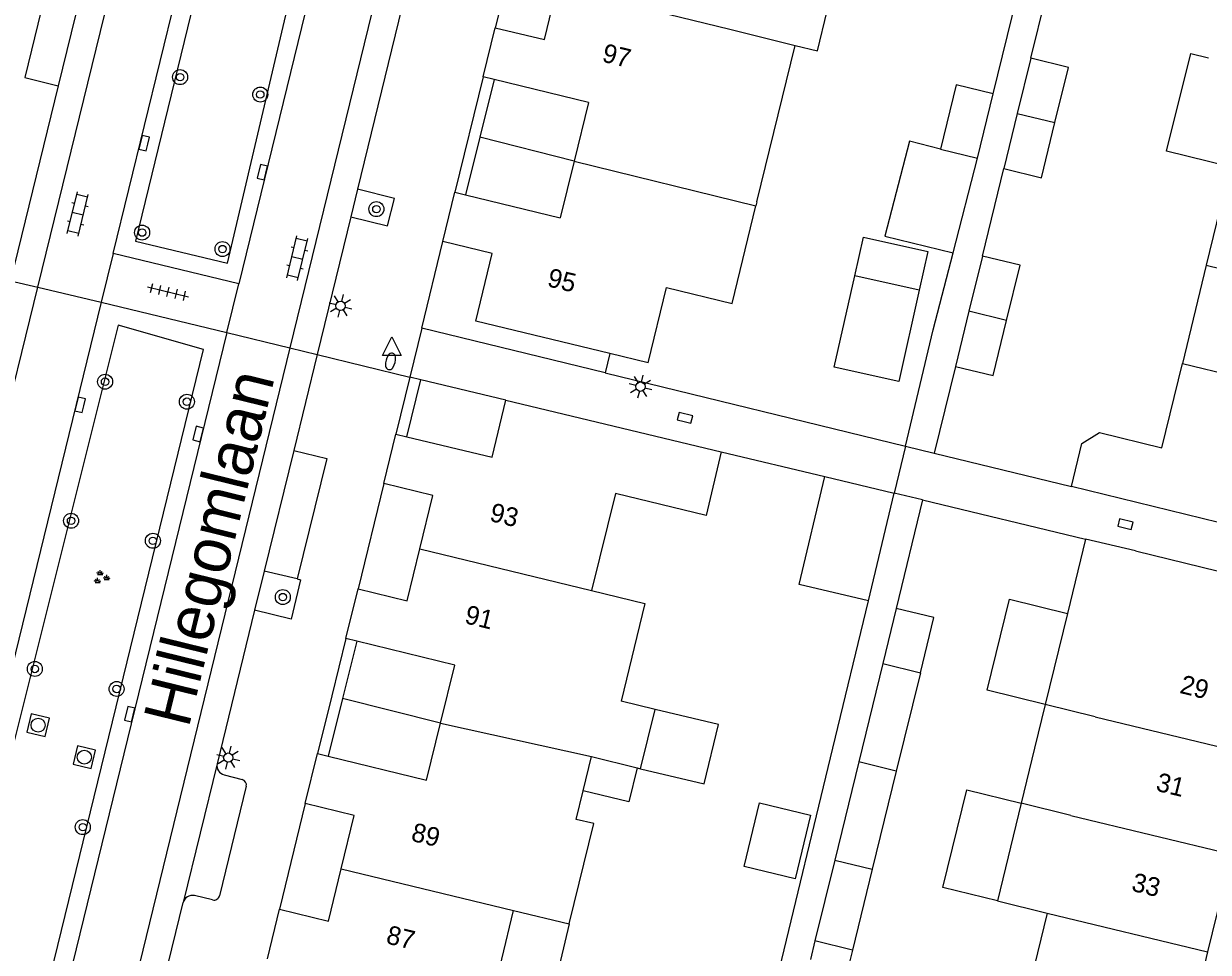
# Model space of a CAD drawing. Extents: x 128000 to 131008, y 398996 to 402500.
# Drawn here: x 128277.2 to 128340.6, y 399489.1 to 399538.7 of the extents above; entities that cross this region are included whole.
import ezdxf

# ---------------------------------------------------------------- set-up
doc = ezdxf.new("R2010")
doc.units = 0
for name, color, linetype in [('gg-afsc-erfafscheiding', 7, 'Continuous'), ('gg-afsc-muur', 7, 'Continuous'), ('gg-anno-huisnummerreeks BGT', 7, 'Continuous'), ('gg-anno-openbare ruimte label', 7, 'Continuous'), ('gg-bbg-gedigitaliseerde bebouwing', 7, 'Continuous'), ('gg-bbg-gedigitaliseerde bijgebouw', 7, 'Continuous'), ('gg-bbg-hoofdgebouw', 7, 'Continuous'), ('gg-bbg-luifel en loopbrug', 7, 'Continuous'), ('gg-bbg-tussenscheiding', 7, 'Continuous'), ('gg-knt-verharding', 7, 'Continuous'), ('gg-knt-verharding nz', 7, 'Continuous'), ('gt-grn-groengrens NZ', 7, 'Continuous'), ('gt-grn-weggrens', 7, 'Continuous'), ('gt-symb-boom', 7, 'Continuous'), ('gt-symb-brandkraan', 7, 'Continuous'), ('gt-symb-groenvak', 7, 'Continuous'), ('gt-symb-klinker verharding', 7, 'Continuous'), ('gt-symb-kolk', 7, 'Continuous'), ('gt-symb-lichtmast', 7, 'Continuous'), ('gt-symb-rioolschacht', 7, 'Continuous'), ('gt-symb-tegel verharding', 7, 'Continuous'), ('gt-symb-waterafsluiter', 7, 'Continuous')]:
    doc.layers.add(name, color=color, linetype=linetype)

# ---------------------------------------------------------------- blocks, each defined once
blk = doc.blocks.new('gt0-KOLK')
at = {"layer": 'gt-symb-kolk'}
blk.add_lwpolyline([(0, 0), (0.375, 0), (0.375, 0.4), (-0.375, 0.4), (-0.375, 0), (0, 0)], dxfattribs=at)
blk = doc.blocks.new('gt0-LMAST')
at = {"layer": 'gt-symb-lichtmast'}
for p, q in [((-0.182, 0.173), (-0.447, 0.438)), ((-0.005, 0.246), (-0.005, 0.621)), ((0.172, 0.173), (0.437, 0.438)), ((-0.255, -0.004), (-0.63, -0.004)), ((-0.182, -0.181), (-0.447, -0.446)), ((-0.005, -0.254), (-0.005, -0.629)), ((0.437, -0.446), (0.172, -0.181)), ((0.245, -0.004), (0.62, -0.004))]:
    blk.add_line(p, q, dxfattribs=at)
blk.add_circle((-0.005, -0.004), 0.25, dxfattribs=at)
blk = doc.blocks.new('gt0-WAFSL')
at = {"layer": 'gt-symb-waterafsluiter'}
for p, q in [((-0.5, -0.333), (0, 0.667)), ((0, 0.667), (0.5, -0.333)), ((0.5, -0.333), (-0.5, -0.333))]:
    blk.add_line(p, q, dxfattribs=at)
blk = doc.blocks.new('gt0-BOOM')
at = {"layer": 'gt-symb-boom'}
for radius in [0.4, 0.2]:
    blk.add_circle((0, 0), radius, dxfattribs=at)
blk = doc.blocks.new('gt0-BR')
at = {"layer": 'gt-symb-brandkraan'}
for centre, radius, start, end in [((-0.244, 0), 0.206, 107.56694, 252.43307), ((0.599, -2.664), 3, 106.89205, 107.56694), ((0, -0.691), 0.938, 73.10799, 106.89205), ((-0.599, -2.664), 3, 72.43309, 73.10799), ((0.244, 0), 0.206, 287.56695, 72.43309), ((0.599, 2.664), 3, 252.43307, 253.10797), ((0, 0.691), 0.938, 253.10797, 286.89206), ((-0.599, 2.664), 3, 286.89206, 287.56695)]:
    blk.add_arc(centre, radius, start, end, dxfattribs=at)
blk = doc.blocks.new('gt0-TEG1')
at = {"layer": 'gt-symb-tegel verharding'}
for p, q in [((-1.125, 0), (1.125, 0)), ((-0.9, -0.25), (-0.9, 0.25)), ((-0.45, -0.25), (-0.45, 0.25)), ((0, -0.25), (0, 0.25)), ((0.45, -0.25), (0.45, 0.25)), ((0.9, -0.25), (0.9, 0.25))]:
    blk.add_line(p, q, dxfattribs=at)
blk = doc.blocks.new('gt0-KL1')
at = {"layer": 'gt-symb-klinker verharding'}
for p, q in [((-1.15, 0.3), (1.15, 0.3)), ((-1, -0.3), (-1, 0.3)), ((-0.5, 0.3), (-0.5, 0.45)), ((0, -0.3), (0, 0.3)), ((0.5, 0.3), (0.5, 0.45)), ((1, -0.3), (1, 0.3)), ((-1.15, -0.3), (1.15, -0.3)), ((-0.5, -0.45), (-0.5, -0.3)), ((0.5, -0.45), (0.5, -0.3))]:
    blk.add_line(p, q, dxfattribs=at)
blk = doc.blocks.new('gt0-GRVAK')
at = {"layer": 'gt-symb-groenvak'}
for p, q in [((-0.11, 0.189), (-0.228, 0.24)), ((-0.182, 0.153), (0.088, 0.153)), ((-0.091, 0.211), (-0.156, 0.322)), ((-0.047, 0.214), (-0.047, 0.393)), ((-0.004, 0.211), (0.061, 0.322)), ((0.015, 0.189), (0.133, 0.24)), ((0.262, -0.052), (0.197, 0.059)), ((0.305, -0.049), (0.305, 0.13)), ((0.349, -0.052), (0.414, 0.059)), ((-0.245, -0.228), (-0.363, -0.177)), ((-0.318, -0.264), (-0.047, -0.264)), ((-0.226, -0.206), (-0.291, -0.095)), ((-0.183, -0.203), (-0.183, -0.024)), ((-0.139, -0.206), (-0.074, -0.095)), ((-0.12, -0.228), (-0.002, -0.177)), ((0.243, -0.074), (0.125, -0.023)), ((0.17, -0.11), (0.441, -0.11)), ((0.368, -0.074), (0.486, -0.023))]:
    blk.add_line(p, q, dxfattribs=at)
blk = doc.blocks.new('gt0-RS')
at = {"layer": 'gt-symb-rioolschacht'}
blk.add_lwpolyline([(-0.5, -0.5), (0.5, -0.5), (0.5, 0.5), (-0.5, 0.5)], close=True, dxfattribs=at)
blk.add_circle((0, 0), 0.375, dxfattribs=at)

msp = doc.modelspace()

# ---------------------------------------------------------------- linework, layer by layer
at = {"layer": 'gg-afsc-erfafscheiding'}
for p, q in [((128329.07, 399534.95), (128331.17, 399543.53)), ((128331.071, 399536.853), (128332.208, 399541.498)), ((128328.488, 399526.289), (128329.631, 399530.964)), ((128325.862, 399522.349), (128326.923, 399526.453)), ((128320.488, 399500), (128322.389, 399507.86)), ((128316.3, 399482.68), (128320.488, 399500))]:
    msp.add_line(p, q, dxfattribs=at)
at = {"layer": 'gg-afsc-muur'}
for p, q in [((128298.52, 399522.43), (128299.64, 399527.06)), ((128324.371, 399516.133), (128325.862, 399522.349)), ((128308.578, 399521.074), (128308.328, 399520.041)), ((128327.045, 399520.391), (128325.903, 399515.76)), ((128308.328, 399520.041), (128324.371, 399516.133)), ((128314.53, 399515.83), (128320.072, 399514.504)), ((128325.903, 399515.76), (128333.248, 399513.971)), ((128325.291, 399513.254), (128323.882, 399507.465)), ((128325.291, 399513.254), (128334.002, 399511.169))]:
    msp.add_line(p, q, dxfattribs=at)
at = {"layer": 'gg-bbg-gedigitaliseerde bebouwing'}
for p, q in [((128316.43, 399529.18), (128318.482, 399537.541)), ((128341.729, 399531.053), (128340.456, 399525.8)), ((128316.43, 399529.18), (128316.38, 399528.976)), ((128340.456, 399525.8), (128339.183, 399520.547)), ((128310.62, 399520.58), (128311.592, 399524.601)), ((128314.53, 399515.83), (128313.712, 399512.419)), ((128334.002, 399511.169), (128333.029, 399507.183)), ((128333.029, 399507.183), (128331.844, 399502.326)), ((128310.994, 399502.063), (128309.177, 399502.509)), ((128310.217, 399498.898), (128310.994, 399502.063)), ((128331.844, 399502.326), (128331.276, 399500)), ((128307.15, 399497.713), (128307.595, 399499.541)), ((128307.595, 399499.541), (128310.033, 399498.943)), ((128331.276, 399500), (128330.554, 399497.047)), ((128310.033, 399498.943), (128310.217, 399498.898)), ((128306.78, 399496.19), (128307.15, 399497.713)), ((128330.554, 399497.047), (128329.287, 399491.83)), ((128303.426, 399491.326), (128306.406, 399490.602)), ((128329.287, 399491.83), (128331.943, 399491.185)), ((128331.943, 399491.185), (128330.655, 399485.916))]:
    msp.add_line(p, q, dxfattribs=at)
for points in [[(128318.482, 399537.541), (128319.668, 399537.254), (128321.741, 399545.819), (128321.068, 399545.982)], [(128311.592, 399524.601), (128315.115, 399523.749), (128316.38, 399528.976)], [(128333.248, 399513.971), (128333.81, 399516.279), (128334.753, 399516.852), (128338.085, 399516.04), (128339.183, 399520.547)], [(128313.712, 399512.419), (128308.877, 399513.609), (128307.598, 399508.417)], [(128307.598, 399508.417), (128310.447, 399507.724), (128309.177, 399502.509)], [(128306.406, 399490.602), (128307.709, 399495.964), (128306.78, 399496.19)], [(128305.145, 399485.411), (128302.174, 399486.126), (128303.426, 399491.326)]]:
    msp.add_lwpolyline(points, dxfattribs=at)
at = {"layer": 'gg-bbg-gedigitaliseerde bijgebouw'}
for p, q in [((128331.071, 399536.853), (128330.351, 399533.908)), ((128328.23, 399531.51), (128329.07, 399534.95)), ((128330.351, 399533.908), (128329.631, 399530.964)), ((128326.244, 399531.995), (128328.23, 399531.51)), ((128328.488, 399526.289), (128327.765, 399523.335)), ((128325.109, 399524.462), (128321.664, 399525.237)), ((128327.765, 399523.335), (128327.045, 399520.391)), ((128323.882, 399507.465), (128323.162, 399504.524)), ((128323.162, 399504.524), (128321.876, 399499.268)), ((128325.17, 399504.024), (128323.885, 399498.773)), ((128321.876, 399499.268), (128320.59, 399494.012)), ((128323.885, 399498.773), (128322.6, 399493.521)), ((128320.59, 399494.012), (128319.535, 399489.699)), ((128322.6, 399493.521), (128321.545, 399489.207)), ((128321.545, 399489.207), (128319.535, 399489.699))]:
    msp.add_line(p, q, dxfattribs=at)
for points in [[(128332.363, 399533.415), (128333.083, 399536.36), (128331.071, 399536.853)], [(128329.07, 399534.95), (128327.084, 399535.435), (128326.244, 399531.995)], [(128329.631, 399530.964), (128331.643, 399530.472), (128332.363, 399533.415)], [(128321.664, 399525.237), (128322.129, 399527.303), (128325.573, 399526.528), (128325.109, 399524.462)], [(128329.777, 399522.844), (128330.499, 399525.797), (128328.488, 399526.289)], [(128327.045, 399520.391), (128329.056, 399519.899), (128329.777, 399522.844)], [(128325.17, 399504.024), (128325.891, 399506.973), (128323.882, 399507.465)], [(128319.289, 399496.418), (128318.474, 399493.014), (128315.751, 399493.666), (128316.566, 399497.07), (128319.289, 399496.418)]]:
    msp.add_lwpolyline(points, dxfattribs=at)
at = {"layer": 'gg-bbg-hoofdgebouw'}
for p, q in [((128301.8, 399535.87), (128302.45, 399538.49)), ((128302.383, 399535.727), (128301.8, 399535.87)), ((128307.43, 399534.49), (128302.383, 399535.727)), ((128307.43, 399534.49), (128306.661, 399531.361)), ((128306.661, 399531.361), (128305.918, 399528.336)), ((128299.64, 399527.06), (128300.29, 399529.7)), ((128300.29, 399529.7), (128300.852, 399529.564)), ((128300.852, 399529.564), (128305.918, 399528.336)), ((128310.62, 399520.58), (128308.578, 399521.074)), ((128303.02, 399518.59), (128314.53, 399515.83)), ((128296.49, 399514.14), (128297.13, 399516.77)), ((128297.13, 399516.77), (128297.714, 399516.631)), ((128343.45, 399511.485), (128333.248, 399513.971)), ((128336.67, 399510.53), (128334.002, 399511.169)), ((128336.67, 399510.53), (128343.31, 399508.901)), ((128294.46, 399505.86), (128295.11, 399508.5)), ((128295.043, 399505.717), (128294.46, 399505.86)), ((128292.29, 399497.04), (128292.95, 399499.71)), ((128292.95, 399499.71), (128293.516, 399499.571)), ((128341.799, 399494.334), (128340.52, 399489.103)), ((128290.27, 399488.74), (128290.91, 399491.39)), ((128340.52, 399489.103), (128339.234, 399483.844))]:
    msp.add_line(p, q, dxfattribs=at)
for points in [[(128302.45, 399538.49), (128305.07, 399537.85), (128305.762, 399540.666)], [(128308.578, 399521.074), (128301.4, 399522.81), (128302.28, 399526.42), (128299.64, 399527.06)], [(128297.714, 399516.631), (128302.29, 399515.54), (128303.02, 399518.59)], [(128298.413, 399510.653), (128299.11, 399513.5), (128296.49, 399514.14)], [(128295.11, 399508.5), (128297.73, 399507.86), (128298.413, 399510.653)], [(128299.528, 399501.323), (128300.29, 399504.43), (128295.043, 399505.717)], [(128293.516, 399499.571), (128298.78, 399498.28), (128299.528, 399501.323)], [(128294.213, 399493.548), (128294.91, 399496.4), (128292.29, 399497.04)], [(128290.91, 399491.39), (128293.53, 399490.75), (128294.213, 399493.548)]]:
    msp.add_lwpolyline(points, dxfattribs=at)
at = {"layer": 'gg-bbg-luifel en loopbrug'}
for p, q in [((128302.383, 399535.727), (128301.617, 399532.645)), ((128301.617, 399532.645), (128300.852, 399529.564)), ((128306.661, 399531.361), (128301.617, 399532.645)), ((128326.923, 399526.453), (128328.23, 399531.51)), ((128297.714, 399516.631), (128298.471, 399519.679)), ((128303.02, 399518.59), (128298.471, 399519.679)), ((128320.072, 399514.504), (128323.768, 399513.619)), ((128322.389, 399507.86), (128323.768, 399513.619)), ((128295.043, 399505.717), (128294.279, 399502.641)), ((128294.279, 399502.641), (128293.516, 399499.571)), ((128299.528, 399501.323), (128294.279, 399502.641)), ((128306.406, 399490.602), (128305.145, 399485.411)), ((128319.535, 399489.699), (128319.291, 399488.703)), ((128321.545, 399489.207), (128321.3, 399488.211))]:
    msp.add_line(p, q, dxfattribs=at)
for points in [[(128341.729, 399531.053), (128338.331, 399531.892), (128339.621, 399537.113), (128340.568, 399536.879)], [(128326.244, 399531.995), (128324.592, 399532.426), (128323.266, 399527.343), (128326.923, 399526.453)], [(128325.109, 399524.462), (128324.011, 399519.584), (128320.567, 399520.359), (128321.664, 399525.237)], [(128322.389, 399507.86), (128318.693, 399508.745), (128320.072, 399514.504)], [(128331.844, 399502.326), (128328.737, 399503.093), (128329.937, 399507.948), (128333.029, 399507.183)], [(128310.217, 399498.898), (128313.621, 399498.083), (128314.379, 399501.253), (128310.994, 399502.063)], [(128310.033, 399498.943), (128309.59, 399497.12), (128307.15, 399497.713)], [(128329.287, 399491.83), (128326.375, 399492.55), (128327.662, 399497.761), (128330.554, 399497.047)]]:
    msp.add_lwpolyline(points, dxfattribs=at)
at = {"layer": 'gg-bbg-tussenscheiding'}
for p, q in [((128330.351, 399533.908), (128332.363, 399533.415)), ((128306.661, 399531.361), (128316.38, 399528.976)), ((128340.456, 399525.8), (128348.967, 399523.703)), ((128329.777, 399522.844), (128327.765, 399523.335)), ((128339.183, 399520.547), (128347.689, 399518.469)), ((128298.413, 399510.653), (128307.598, 399508.417)), ((128323.162, 399504.524), (128325.17, 399504.024)), ((128334.507, 399501.675), (128331.844, 399502.326)), ((128334.507, 399501.675), (128343.085, 399499.593)), ((128299.528, 399501.323), (128307.595, 399499.541)), ((128323.885, 399498.773), (128321.876, 399499.268)), ((128333.216, 399496.396), (128330.554, 399497.047)), ((128333.216, 399496.396), (128341.799, 399494.334)), ((128320.59, 399494.012), (128322.6, 399493.521)), ((128294.213, 399493.548), (128303.426, 399491.326)), ((128331.943, 399491.185), (128340.52, 399489.103))]:
    msp.add_line(p, q, dxfattribs=at)
msp.add_lwpolyline([(128305.762, 399540.666), (128314.991, 399538.403), (128318.482, 399537.541)], dxfattribs=at)
at = {"layer": 'gg-knt-verharding'}
for p, q in [((128282.021, 399526.423), (128287.903, 399550.429)), ((128293.605, 399544.666), (128288.739, 399524.796)), ((128303.84, 399544.15), (128302.45, 399538.49)), ((128297.455, 399539.563), (128295.082, 399529.854)), ((128301.8, 399535.87), (128300.29, 399529.7)), ((128279.081, 399535.391), (128276.527, 399524.969)), ((128295.082, 399529.854), (128294.722, 399528.381)), ((128294.722, 399528.381), (128292.925, 399521.03)), ((128282.021, 399526.423), (128281.383, 399523.817)), ((128288.739, 399524.796), (128282.021, 399526.423)), ((128288.105, 399522.207), (128288.739, 399524.796)), ((128281.383, 399523.817), (128270.889, 399480.991)), ((128281.383, 399523.817), (128288.105, 399522.207)), ((128308.328, 399520.041), (128298.52, 399522.43)), ((128288.105, 399522.207), (128277.664, 399479.575)), ((128292.925, 399521.03), (128291.671, 399515.901)), ((128297.88, 399519.82), (128297.13, 399516.77)), ((128298.471, 399519.679), (128297.88, 399519.82)), ((128296.49, 399514.14), (128295.11, 399508.5)), ((128290.095, 399509.455), (128289.584, 399507.364)), ((128291.863, 399509.035), (128290.095, 399509.455)), ((128289.584, 399507.364), (128287.58, 399499.164)), ((128294.46, 399505.86), (128293.705, 399502.785)), ((128293.705, 399502.785), (128292.95, 399499.71)), ((128287.963, 399498.576), (128288.923, 399498.311)), ((128289.14, 399497.959), (128287.704, 399492.105)), ((128292.29, 399497.04), (128290.91, 399491.39)), ((128287.336, 399491.886), (128286.364, 399492.114)), ((128283.282, 399481.584), (128285.764, 399491.74))]:
    msp.add_line(p, q, dxfattribs=at)
for points in [[(128278.862, 399542.271), (128277.298, 399535.821), (128279.081, 399535.391)], [(128294.722, 399528.381), (128296.694, 399527.899), (128297.068, 399529.368), (128295.082, 399529.854)], [(128291.671, 399515.901), (128293.447, 399515.474), (128291.863, 399509.035)], [(128291.863, 399509.035), (128292.038, 399508.993), (128291.529, 399506.889), (128289.584, 399507.364)]]:
    msp.add_lwpolyline(points, dxfattribs=at)
for centre, radius, start, end in [((128288.059, 399499.057), 0.491, 167.42277, 258.7345), ((128288.845, 399498.02), 0.301, 348.26507, 75.04071), ((128286.256, 399491.619), 0.507, 77.68366, 166.18967), ((128287.414, 399492.173), 0.298, 254.78196, 346.73253)]:
    msp.add_arc(centre, radius, start, end, dxfattribs=at)
at = {"layer": 'gg-knt-verharding nz'}
for p, q in [((128277.987, 399524.623), (128284.514, 399551.26)), ((128296.957, 399543.847), (128291.468, 399521.386)), ((128280.65, 399541.796), (128279.081, 399535.391)), ((128267.498, 399481.822), (128277.987, 399524.623)), ((128291.468, 399521.386), (128281.045, 399478.749)), ((128291.671, 399515.901), (128290.095, 399509.455)), ((128287.58, 399499.164), (128285.764, 399491.74))]:
    msp.add_line(p, q, dxfattribs=at)
at = {"layer": 'gt-grn-groengrens NZ'}
for points in [[(128283.216, 399527.076), (128288.132, 399525.906), (128292.517, 399544.555), (128305.616, 399598.543), (128304.92, 399599.693), (128304.231, 399600.038), (128302.853, 399600.038), (128301.819, 399599.779), (128300.958, 399599.176), (128299.323, 399593.157), (128283.216, 399527.076)], [(128265.919, 399457.202), (128266.436, 399456.169), (128266.78, 399455.824), (128268.331, 399455.135), (128269.536, 399455.135), (128270.226, 399455.221), (128271.059, 399456.807), (128286.849, 399521.301), (128282.284, 399522.593), (128265.919, 399457.202)]]:
    msp.add_lwpolyline(points, dxfattribs=at)
at = {"layer": 'gt-grn-weggrens'}
for p, q in [((128276.527, 399524.969), (128277.987, 399524.623)), ((128277.987, 399524.623), (128281.383, 399523.817)), ((128298.52, 399522.43), (128297.88, 399519.82)), ((128288.105, 399522.207), (128291.468, 399521.386)), ((128291.468, 399521.386), (128292.925, 399521.03)), ((128292.925, 399521.03), (128297.88, 399519.82)), ((128324.371, 399516.133), (128323.768, 399513.619)), ((128324.371, 399516.133), (128325.903, 399515.76)), ((128325.291, 399513.254), (128323.768, 399513.619))]:
    msp.add_line(p, q, dxfattribs=at)

# ---------------------------------------------------------------- block references
at = {"layer": 'gt-symb-boom'}
for p, rotation in [((128285.601, 399535.847), -103.71646932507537), ((128289.885, 399534.917), -103.71646932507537), ((128283.571, 399527.542), -103.71646932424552), ((128287.866, 399526.66), -103.71646932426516), ((128281.592, 399519.574), 166.2278545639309), ((128285.963, 399518.504), 166.22785456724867), ((128279.774, 399512.143), 166.22785456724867), ((128284.145, 399511.073), 166.22785457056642), ((128277.836, 399504.227), 166.22785456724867), ((128282.207, 399503.157), 166.22785456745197), ((128280.4, 399495.774), 166.22785457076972)]:
    msp.add_blockref('gt0-BOOM', p, dxfattribs=dict(at, rotation=rotation))
for p in [(128296.095, 399528.794), (128291.091, 399508.066)]:
    msp.add_blockref('gt0-BOOM', p, dxfattribs=at)
at = {"layer": 'gt-symb-brandkraan', "rotation": 76.17220496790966}
msp.add_blockref('gt0-BR', (128296.851, 399520.66), dxfattribs=at)
at = {"layer": 'gt-symb-groenvak'}
msp.add_blockref('gt0-GRVAK', (128281.374, 399509.117), dxfattribs=at)
at = {"layer": 'gt-symb-klinker verharding', "rotation": 76.33923320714}
for p in [(128280.129, 399528.538), (128291.864, 399526.175)]:
    msp.add_blockref('gt0-KL1', p, dxfattribs=at)
at = {"layer": 'gt-symb-kolk'}
for p, rotation in [((128283.878, 399532.267), 76.22785456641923), ((128290.191, 399530.719), 76.22785456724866), ((128280.455, 399518.287), 76.22785456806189), ((128312.54, 399517.444), -13.702889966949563), ((128286.765, 399516.733), 76.22785456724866), ((128336.082, 399511.768), -13.702889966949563), ((128283.098, 399501.765), 76.22785456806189)]:
    msp.add_blockref('gt0-KOLK', p, dxfattribs=dict(at, rotation=rotation))
at = {"layer": 'gt-symb-lichtmast'}
for p, rotation in [((128294.178, 399523.63), 76.22785456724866), ((128310.205, 399519.315), 76.22785456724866), ((128288.175, 399499.493), 76.22785456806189)]:
    msp.add_blockref('gt0-LMAST', p, dxfattribs=dict(at, rotation=rotation))
at = {"layer": 'gt-symb-rioolschacht'}
for p, rotation in [((128278.011, 399501.223), -13.59156043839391), ((128280.481, 399499.512), 166.29711003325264)]:
    msp.add_blockref('gt0-RS', p, dxfattribs=dict(at, rotation=rotation))
at = {"layer": 'gt-symb-tegel verharding', "rotation": -13.591560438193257}
msp.add_blockref('gt0-TEG1', (128284.958, 399524.374), dxfattribs=at)
at = {"layer": 'gt-symb-waterafsluiter'}
msp.add_blockref('gt0-WAFSL', (128296.921, 399521.306), dxfattribs=at)

# ---------------------------------------------------------------- texts
at = {"layer": 'gg-anno-huisnummerreeks BGT'}
for s, rotation, p in [('97', 346.2, (128308.104, 399536.691)), ('95', 346.3, (128305.175, 399524.686)), ('93', 346.2, (128302.096, 399512.146)), ('91', 346.3, (128300.76, 399506.683)), ('29', 346.2, (128338.989, 399502.953)), ('31', 346.2, (128337.712, 399497.734)), ('89', 346.3, (128297.899, 399495.057)), ('33', 346.2, (128336.404, 399492.385)), ('87', 346.3, (128296.56, 399489.575))]:
    msp.add_text(s, height=1, rotation=rotation, dxfattribs=at).set_placement(p)
at = {"layer": 'gg-anno-openbare ruimte label'}
msp.add_text('Hillegomlaan', height=2.5, rotation=76.2, dxfattribs=at).set_placement((128286.052, 399501.025))

doc.saveas('drawing.dxf')
